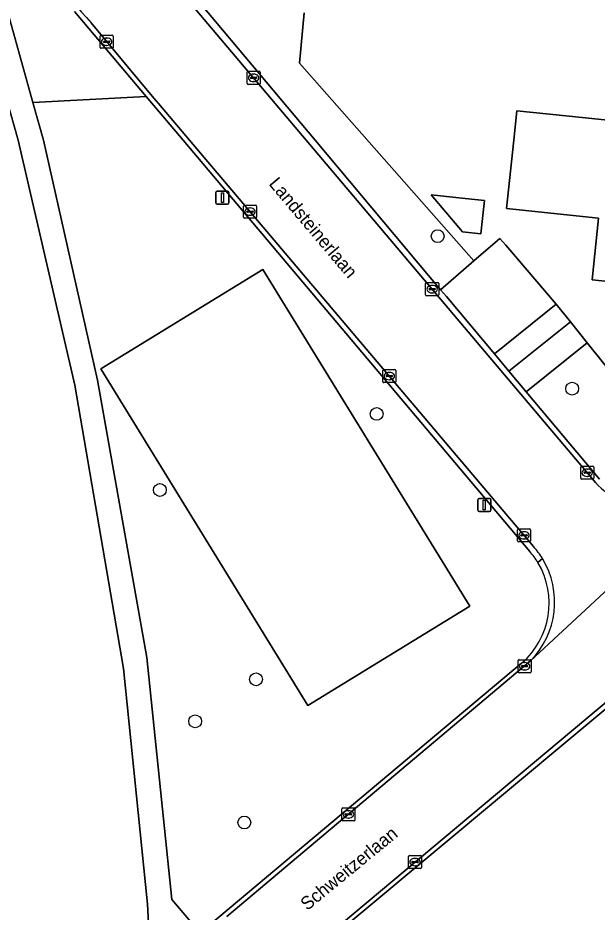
# Model space of a CAD drawing. Extents: x 162156 to 163172, y 378995 to 380779.
# Drawn here: x 162639.9 to 162684.1, y 380191 to 380259.3 of the extents above; entities that cross this region are included whole.
import ezdxf

# ---------------------------------------------------------------- set-up
doc = ezdxf.new("R2010")
doc.units = 0
for name, color, linetype in [('IMGEO_Boom', 7, 'Continuous'), ('IMGEO_Erf', 7, 'Continuous'), ('IMGEO_Groenvoorziening', 7, 'Continuous'), ('IMGEO_Kolk', 7, 'Continuous'), ('IMGEO_Lichtmast', 7, 'Continuous'), ('IMGEO_Naaldbos', 7, 'Continuous'), ('IMGEO_Openbare_ruimte_label', 7, 'Continuous'), ('IMGEO_Pand', 7, 'Continuous'), ('IMGEO_Rijbaan_lokaal_gesloten', 7, 'Continuous'), ('IMGEO_Rijbaan_lokaal_open', 7, 'Continuous'), ('IMGEO_Voetpad_halfverhard', 7, 'Continuous'), ('IMGEO_Voetpad_open', 7, 'Continuous')]:
    doc.layers.add(name, color=color, linetype=linetype)

msp = doc.modelspace()

# ---------------------------------------------------------------- linework, layer by layer
at = {"layer": 'IMGEO_Boom'}
for centre in [(162671.939, 380242.665), (162682.213, 380231.017), (162667.288, 380229.088), (162650.733, 380223.279), (162658.074, 380208.812), (162653.427, 380205.612), (162657.183, 380197.88)]:
    msp.add_circle(centre, 0.489, dxfattribs=at)
at = {"layer": 'IMGEO_Erf'}
msp.add_lwpolyline([(162661.744, 380259.725), (162661.393, 380255.882), (162674.715, 380240.778), (162676.697, 380242.498), (162677.149, 380241.977), (162680.98, 380237.483), (162682.075, 380236.116), (162683.353, 380234.524), (162691.34, 380224.566)], dxfattribs=at)
for points in [[(162705.865, 380249.258), (162705.079, 380241.702), (162698.129, 380242.425), (162697.655, 380237.87), (162690.598, 380238.604), (162683.739, 380239.318), (162684.232, 380244.05), (162677.199, 380244.782), (162677.752, 380250), (162677.99, 380252.246), (162682.978, 380251.727), (162688.325, 380251.17), (162688.203, 380250), (162688.117, 380249.076), (162691.674, 380248.706), (162695.331, 380248.325), (162695.502, 380250), (162695.539, 380250.351), (162698.878, 380250), (162700.894, 380249.788)], [(162674.047, 380245.551), (162675.522, 380245.395), (162675.376, 380244.02), (162675.252, 380242.844), (162673.844, 380242.994), (162671.452, 380245.826)]]:
    msp.add_lwpolyline(points, close=True, dxfattribs=at)
at = {"layer": 'IMGEO_Groenvoorziening'}
for points in [[(162648.772, 380266.723), (162649.627, 380265.441), (162662.58, 380250), (162672.17, 380238.569), (162674.715, 380240.778), (162661.393, 380255.882), (162661.744, 380259.725)], [(162652.499, 380250), (162649.683, 380253.342), (162641.035, 380252.871), (162641.836, 380250), (162645.963, 380231.675), (162649.738, 380210.474), (162651.648, 380191.988), (162653.805, 380189.445), (162678.341, 380210.04)], [(162678.976, 380218.586), (162652.499, 380250)], [(162683.353, 380234.524), (162678.709, 380230.763), (162684.302, 380224.106)], [(162688.451, 380222.109), (162691.34, 380224.566), (162683.353, 380234.524)]]:
    msp.add_lwpolyline(points, dxfattribs=at)
for points in [[(162646.235, 380232.534), (162662.039, 380206.804), (162674.394, 380214.393), (162658.591, 380240.123)], [(162658.591, 380240.123), (162674.394, 380214.393), (162662.039, 380206.804), (162646.235, 380232.534)], [(162682.075, 380236.116), (162680.98, 380237.483), (162676.273, 380233.672), (162677.38, 380232.35)]]:
    msp.add_lwpolyline(points, close=True, dxfattribs=at)
for centre, radius, start, end in [((162674.36, 380214.568), 6.12, 31.12077, 41.03751), ((162674.442, 380214.626), 6.019, 310.36977, 31.05126)]:
    msp.add_arc(centre, radius, start, end, dxfattribs=at)
at = {"layer": 'IMGEO_Kolk'}
for p, q in [((162646.174, 380257.086), (162646.174, 380257.938)), ((162646.249, 380258.012), (162647.101, 380258.012)), ((162646.433, 380257.506), (162646.433, 380257.518)), ((162646.871, 380257.469), (162646.473, 380257.469)), ((162646.476, 380257.555), (162646.874, 380257.555)), ((162646.662, 380257.792), (162646.687, 380257.792)), ((162646.917, 380257.518), (162646.917, 380257.506)), ((162647.175, 380257.938), (162647.175, 380257.086)), ((162647.101, 380257.012), (162646.249, 380257.012)), ((162646.685, 380257.232), (162646.66, 380257.232)), ((162657.39, 380254.331), (162657.39, 380255.183)), ((162657.465, 380255.257), (162658.317, 380255.257)), ((162657.649, 380254.751), (162657.649, 380254.763)), ((162658.087, 380254.714), (162657.689, 380254.714)), ((162657.692, 380254.8), (162658.09, 380254.8)), ((162657.878, 380255.037), (162657.903, 380255.037)), ((162658.133, 380254.763), (162658.133, 380254.751)), ((162658.391, 380255.183), (162658.391, 380254.331)), ((162658.317, 380254.257), (162657.465, 380254.257)), ((162657.901, 380254.477), (162657.876, 380254.477)), ((162657.119, 380244.114), (162657.119, 380244.966)), ((162657.194, 380245.04), (162658.046, 380245.04)), ((162657.378, 380244.534), (162657.378, 380244.546)), ((162657.816, 380244.497), (162657.418, 380244.497)), ((162657.421, 380244.583), (162657.819, 380244.583)), ((162657.607, 380244.82), (162657.632, 380244.82)), ((162657.862, 380244.546), (162657.862, 380244.534)), ((162658.12, 380244.966), (162658.12, 380244.114)), ((162658.046, 380244.04), (162657.194, 380244.04)), ((162657.63, 380244.26), (162657.605, 380244.26)), ((162671.023, 380238.192), (162671.023, 380239.044)), ((162671.098, 380239.118), (162671.95, 380239.118)), ((162672.024, 380239.044), (162672.024, 380238.192)), ((162671.282, 380238.612), (162671.282, 380238.624)), ((162671.72, 380238.575), (162671.322, 380238.575)), ((162671.325, 380238.661), (162671.723, 380238.661)), ((162671.534, 380238.338), (162671.509, 380238.338)), ((162671.511, 380238.898), (162671.536, 380238.898)), ((162671.766, 380238.624), (162671.766, 380238.612)), ((162671.95, 380238.118), (162671.098, 380238.118)), ((162667.748, 380231.551), (162667.748, 380232.403)), ((162667.823, 380232.477), (162668.675, 380232.477)), ((162668.236, 380232.257), (162668.261, 380232.257)), ((162668.749, 380232.403), (162668.749, 380231.551)), ((162668.675, 380231.477), (162667.823, 380231.477)), ((162668.007, 380231.971), (162668.007, 380231.983)), ((162668.445, 380231.934), (162668.047, 380231.934)), ((162668.05, 380232.02), (162668.448, 380232.02)), ((162668.259, 380231.697), (162668.234, 380231.697)), ((162668.491, 380231.983), (162668.491, 380231.971)), ((162682.864, 380224.173), (162682.864, 380225.025)), ((162682.939, 380225.099), (162683.791, 380225.099)), ((162683.123, 380224.593), (162683.123, 380224.605)), ((162683.166, 380224.642), (162683.564, 380224.642)), ((162683.352, 380224.879), (162683.377, 380224.879)), ((162683.607, 380224.605), (162683.607, 380224.593)), ((162683.865, 380225.025), (162683.865, 380224.173)), ((162683.791, 380224.099), (162682.939, 380224.099)), ((162683.561, 380224.556), (162683.163, 380224.556)), ((162683.375, 380224.319), (162683.35, 380224.319)), ((162678.037, 380219.388), (162678.037, 380220.24)), ((162678.112, 380220.314), (162678.964, 380220.314)), ((162678.296, 380219.808), (162678.296, 380219.82)), ((162678.339, 380219.857), (162678.737, 380219.857)), ((162678.525, 380220.094), (162678.55, 380220.094)), ((162678.78, 380219.82), (162678.78, 380219.808)), ((162679.038, 380220.24), (162679.038, 380219.388)), ((162678.964, 380219.314), (162678.112, 380219.314)), ((162678.734, 380219.771), (162678.336, 380219.771)), ((162678.548, 380219.534), (162678.523, 380219.534)), ((162678.084, 380209.391), (162678.084, 380210.243)), ((162678.159, 380210.317), (162679.011, 380210.317)), ((162679.085, 380210.243), (162679.085, 380209.391)), ((162678.343, 380209.811), (162678.343, 380209.823)), ((162678.781, 380209.774), (162678.383, 380209.774)), ((162678.386, 380209.86), (162678.784, 380209.86)), ((162678.572, 380210.097), (162678.597, 380210.097)), ((162678.827, 380209.823), (162678.827, 380209.811)), ((162679.011, 380209.317), (162678.159, 380209.317)), ((162678.595, 380209.537), (162678.57, 380209.537)), ((162664.63, 380198.077), (162664.63, 380198.929)), ((162664.705, 380199.003), (162665.557, 380199.003)), ((162665.118, 380198.783), (162665.143, 380198.783)), ((162665.631, 380198.929), (162665.631, 380198.077)), ((162665.557, 380198.003), (162664.705, 380198.003)), ((162664.889, 380198.497), (162664.889, 380198.509)), ((162665.327, 380198.46), (162664.929, 380198.46)), ((162664.932, 380198.546), (162665.33, 380198.546)), ((162665.141, 380198.223), (162665.116, 380198.223)), ((162665.373, 380198.509), (162665.373, 380198.497)), ((162669.716, 380194.432), (162669.716, 380195.284)), ((162669.791, 380195.358), (162670.643, 380195.358)), ((162670.717, 380195.284), (162670.717, 380194.432)), ((162669.975, 380194.852), (162669.975, 380194.864)), ((162670.413, 380194.815), (162670.015, 380194.815)), ((162670.018, 380194.901), (162670.416, 380194.901)), ((162670.227, 380194.578), (162670.202, 380194.578)), ((162670.204, 380195.138), (162670.229, 380195.138)), ((162670.459, 380194.864), (162670.459, 380194.852)), ((162670.643, 380194.358), (162669.791, 380194.358))]:
    msp.add_line(p, q, dxfattribs=at)
for points in [[(162646.174, 380257.086), (162646.174, 380257.938)], [(162646.249, 380258.012), (162647.101, 380258.012)], [(162647.175, 380257.938), (162647.175, 380257.086)], [(162647.101, 380257.012), (162646.249, 380257.012)], [(162657.39, 380254.331), (162657.39, 380255.183)], [(162657.465, 380255.257), (162658.317, 380255.257)], [(162658.391, 380255.183), (162658.391, 380254.331)], [(162658.317, 380254.257), (162657.465, 380254.257)], [(162657.119, 380244.114), (162657.119, 380244.966)], [(162657.194, 380245.04), (162658.046, 380245.04)], [(162658.12, 380244.966), (162658.12, 380244.114)], [(162658.046, 380244.04), (162657.194, 380244.04)], [(162671.023, 380238.192), (162671.023, 380239.044)], [(162671.098, 380239.118), (162671.95, 380239.118)], [(162672.024, 380239.044), (162672.024, 380238.192)], [(162671.95, 380238.118), (162671.098, 380238.118)], [(162667.748, 380231.551), (162667.748, 380232.403)], [(162667.823, 380232.477), (162668.675, 380232.477)], [(162668.749, 380232.403), (162668.749, 380231.551)], [(162668.675, 380231.477), (162667.823, 380231.477)], [(162682.864, 380224.173), (162682.864, 380225.025)], [(162682.939, 380225.099), (162683.791, 380225.099)], [(162683.865, 380225.025), (162683.865, 380224.173)], [(162683.791, 380224.099), (162682.939, 380224.099)], [(162678.037, 380219.388), (162678.037, 380220.24)], [(162678.112, 380220.314), (162678.964, 380220.314)], [(162679.038, 380220.24), (162679.038, 380219.388)], [(162678.964, 380219.314), (162678.112, 380219.314)], [(162678.084, 380209.391), (162678.084, 380210.243)], [(162678.159, 380210.317), (162679.011, 380210.317)], [(162679.085, 380210.243), (162679.085, 380209.391)], [(162679.011, 380209.317), (162678.159, 380209.317)], [(162664.63, 380198.077), (162664.63, 380198.929)], [(162664.705, 380199.003), (162665.557, 380199.003)], [(162665.631, 380198.929), (162665.631, 380198.077)], [(162665.557, 380198.003), (162664.705, 380198.003)], [(162669.716, 380194.432), (162669.716, 380195.284)], [(162669.791, 380195.358), (162670.643, 380195.358)], [(162670.717, 380195.284), (162670.717, 380194.432)], [(162670.643, 380194.358), (162669.791, 380194.358)]]:
    msp.add_lwpolyline(points, dxfattribs=at)
for centre, radius, start, end in [((162646.251, 380257.936), 0.0765, 91.55205, 178.44795), ((162646.251, 380257.936), 0.0765, 91.55205, 178.44795), ((162646.473, 380257.515), 0.0403, 85.87752, 175.75265), ((162646.47, 380257.505), 0.0366, 178.93798, 274.71019), ((162646.874, 380257.512), 0.043, 264.86636, 352.45326), ((162646.878, 380257.517), 0.0386, 1.73085, 96.63898), ((162647.099, 380257.936), 0.0765, 1.55205, 88.44795), ((162647.099, 380257.936), 0.0765, 1.55205, 88.44795), ((162646.251, 380257.088), 0.0765, 181.55205, 268.44795), ((162646.251, 380257.088), 0.0765, 181.55205, 268.44795), ((162647.099, 380257.088), 0.0765, 271.55205, 358.44795), ((162647.099, 380257.088), 0.0765, 271.55205, 358.44795), ((162657.467, 380255.181), 0.0765, 91.55205, 178.44795), ((162657.467, 380255.181), 0.0765, 91.55205, 178.44795), ((162657.689, 380254.76), 0.0403, 85.87752, 175.75265), ((162657.686, 380254.75), 0.0366, 178.93798, 274.71019), ((162658.09, 380254.757), 0.043, 264.86636, 352.45326), ((162658.094, 380254.762), 0.0386, 1.73085, 96.63898), ((162658.315, 380255.181), 0.0765, 1.55205, 88.44795), ((162658.315, 380255.181), 0.0765, 1.55205, 88.44795), ((162657.467, 380254.333), 0.0765, 181.55205, 268.44795), ((162657.467, 380254.333), 0.0765, 181.55205, 268.44795), ((162658.315, 380254.333), 0.0765, 271.55205, 358.44795), ((162658.315, 380254.333), 0.0765, 271.55205, 358.44795), ((162657.196, 380244.964), 0.0765, 91.55205, 178.44795), ((162657.196, 380244.964), 0.0765, 91.55205, 178.44795), ((162657.418, 380244.543), 0.0403, 85.87752, 175.75265), ((162657.415, 380244.533), 0.0366, 178.93798, 274.71019), ((162657.819, 380244.54), 0.043, 264.86636, 352.45326), ((162657.823, 380244.545), 0.0386, 1.73085, 96.63898), ((162658.044, 380244.964), 0.0765, 1.55205, 88.44795), ((162658.044, 380244.964), 0.0765, 1.55205, 88.44795), ((162657.196, 380244.116), 0.0765, 181.55205, 268.44795), ((162657.196, 380244.116), 0.0765, 181.55205, 268.44795), ((162658.044, 380244.116), 0.0765, 271.55205, 358.44795), ((162658.044, 380244.116), 0.0765, 271.55205, 358.44795), ((162671.1, 380239.042), 0.0765, 91.55205, 178.44795), ((162671.1, 380239.042), 0.0765, 91.55205, 178.44795), ((162671.948, 380239.042), 0.0765, 1.55205, 88.44795), ((162671.948, 380239.042), 0.0765, 1.55205, 88.44795), ((162671.322, 380238.621), 0.0403, 85.87752, 175.75265), ((162671.319, 380238.611), 0.0366, 178.93798, 274.71019), ((162671.723, 380238.618), 0.043, 264.86636, 352.45326), ((162671.727, 380238.623), 0.0386, 1.73085, 96.63898), ((162671.1, 380238.194), 0.0765, 181.55205, 268.44795), ((162671.1, 380238.194), 0.0765, 181.55205, 268.44795), ((162671.948, 380238.194), 0.0765, 271.55205, 358.44795), ((162671.948, 380238.194), 0.0765, 271.55205, 358.44795), ((162667.825, 380232.401), 0.0765, 91.55205, 178.44795), ((162667.825, 380232.401), 0.0765, 91.55205, 178.44795), ((162668.673, 380232.401), 0.0765, 1.55205, 88.44795), ((162668.673, 380232.401), 0.0765, 1.55205, 88.44795), ((162667.825, 380231.553), 0.0765, 181.55205, 268.44795), ((162667.825, 380231.553), 0.0765, 181.55205, 268.44795), ((162668.047, 380231.98), 0.0403, 85.87752, 175.75265), ((162668.044, 380231.97), 0.0366, 178.93798, 274.71019), ((162668.448, 380231.977), 0.043, 264.86636, 352.45326), ((162668.452, 380231.982), 0.0386, 1.73085, 96.63898), ((162668.673, 380231.553), 0.0765, 271.55205, 358.44795), ((162668.673, 380231.553), 0.0765, 271.55205, 358.44795), ((162682.941, 380225.023), 0.0765, 91.55205, 178.44795), ((162682.941, 380225.023), 0.0765, 91.55205, 178.44795), ((162683.163, 380224.602), 0.0403, 85.87752, 175.75265), ((162683.16, 380224.592), 0.0366, 178.93798, 274.71019), ((162683.564, 380224.599), 0.043, 264.86636, 352.45326), ((162683.568, 380224.604), 0.0386, 1.73085, 96.63898), ((162683.789, 380225.023), 0.0765, 1.55205, 88.44795), ((162683.789, 380225.023), 0.0765, 1.55205, 88.44795), ((162682.941, 380224.175), 0.0765, 181.55205, 268.44795), ((162682.941, 380224.175), 0.0765, 181.55205, 268.44795), ((162683.789, 380224.175), 0.0765, 271.55205, 358.44795), ((162683.789, 380224.175), 0.0765, 271.55205, 358.44795), ((162678.114, 380220.238), 0.0765, 91.55205, 178.44795), ((162678.114, 380220.238), 0.0765, 91.55205, 178.44795), ((162678.336, 380219.817), 0.0403, 85.87752, 175.75265), ((162678.333, 380219.807), 0.0366, 178.93798, 274.71019), ((162678.737, 380219.814), 0.043, 264.86636, 352.45326), ((162678.741, 380219.819), 0.0386, 1.73085, 96.63898), ((162678.962, 380220.238), 0.0765, 1.55205, 88.44795), ((162678.962, 380220.238), 0.0765, 1.55205, 88.44795), ((162678.114, 380219.39), 0.0765, 181.55205, 268.44795), ((162678.114, 380219.39), 0.0765, 181.55205, 268.44795), ((162678.962, 380219.39), 0.0765, 271.55205, 358.44795), ((162678.962, 380219.39), 0.0765, 271.55205, 358.44795), ((162678.161, 380210.241), 0.0765, 91.55205, 178.44795), ((162678.161, 380210.241), 0.0765, 91.55205, 178.44795), ((162679.009, 380210.241), 0.0765, 1.55205, 88.44795), ((162679.009, 380210.241), 0.0765, 1.55205, 88.44795), ((162678.383, 380209.82), 0.0403, 85.87752, 175.75265), ((162678.38, 380209.81), 0.0366, 178.93798, 274.71019), ((162678.784, 380209.817), 0.043, 264.86636, 352.45326), ((162678.788, 380209.822), 0.0386, 1.73085, 96.63898), ((162678.161, 380209.393), 0.0765, 181.55205, 268.44795), ((162678.161, 380209.393), 0.0765, 181.55205, 268.44795), ((162679.009, 380209.393), 0.0765, 271.55205, 358.44795), ((162679.009, 380209.393), 0.0765, 271.55205, 358.44795), ((162664.707, 380198.927), 0.0765, 91.55205, 178.44795), ((162664.707, 380198.927), 0.0765, 91.55205, 178.44795), ((162665.555, 380198.927), 0.0765, 1.55205, 88.44795), ((162665.555, 380198.927), 0.0765, 1.55205, 88.44795), ((162664.707, 380198.079), 0.0765, 181.55205, 268.44795), ((162664.707, 380198.079), 0.0765, 181.55205, 268.44795), ((162664.929, 380198.506), 0.0403, 85.87752, 175.75265), ((162664.926, 380198.496), 0.0366, 178.93798, 274.71019), ((162665.33, 380198.503), 0.043, 264.86636, 352.45326), ((162665.334, 380198.508), 0.0386, 1.73085, 96.63898), ((162665.555, 380198.079), 0.0765, 271.55205, 358.44795), ((162665.555, 380198.079), 0.0765, 271.55205, 358.44795), ((162669.793, 380195.282), 0.0765, 91.55205, 178.44795), ((162669.793, 380195.282), 0.0765, 91.55205, 178.44795), ((162670.641, 380195.282), 0.0765, 1.55205, 88.44795), ((162670.641, 380195.282), 0.0765, 1.55205, 88.44795), ((162670.015, 380194.861), 0.0403, 85.87752, 175.75265), ((162670.012, 380194.851), 0.0366, 178.93798, 274.71019), ((162670.416, 380194.858), 0.043, 264.86636, 352.45326), ((162670.42, 380194.863), 0.0386, 1.73085, 96.63898), ((162669.793, 380194.434), 0.0765, 181.55205, 268.44795), ((162669.793, 380194.434), 0.0765, 181.55205, 268.44795), ((162670.641, 380194.434), 0.0765, 271.55205, 358.44795), ((162670.641, 380194.434), 0.0765, 271.55205, 358.44795)]:
    msp.add_arc(centre, radius, start, end, dxfattribs=at)
for centre, major_axis, ratio, start_param, end_param in [((162646.661, 380257.512), (-0.387, 0.002), 0.722429, 4.712389, 7.853982), ((162646.686, 380257.512), (-0.39, 0.002), 0.717154, 1.570796, 4.712389), ((162657.877, 380254.757), (-0.387, 0.002), 0.722429, 4.712389, 7.853982), ((162657.902, 380254.757), (-0.39, 0.002), 0.717154, 1.570796, 4.712389), ((162657.606, 380244.54), (-0.387, 0.002), 0.722429, 4.712389, 7.853982), ((162657.631, 380244.54), (-0.39, 0.002), 0.717154, 1.570796, 4.712389), ((162671.51, 380238.618), (-0.387, 0.002), 0.722429, 4.712389, 7.853982), ((162671.535, 380238.618), (-0.39, 0.002), 0.717154, 1.570796, 4.712389), ((162668.235, 380231.977), (-0.387, 0.002), 0.722429, 4.712389, 7.853982), ((162668.26, 380231.977), (-0.39, 0.002), 0.717154, 1.570796, 4.712389), ((162683.351, 380224.599), (-0.387, 0.002), 0.722429, 4.712389, 7.853982), ((162683.376, 380224.599), (-0.39, 0.002), 0.717154, 1.570796, 4.712389), ((162678.524, 380219.814), (-0.387, 0.002), 0.722429, 4.712389, 7.853982), ((162678.549, 380219.814), (-0.39, 0.002), 0.717154, 1.570796, 4.712389), ((162678.571, 380209.817), (-0.387, 0.002), 0.722429, 4.712389, 7.853982), ((162678.596, 380209.817), (-0.39, 0.002), 0.717154, 1.570796, 4.712389), ((162665.117, 380198.503), (-0.387, 0.002), 0.722429, 4.712389, 7.853982), ((162665.142, 380198.503), (-0.39, 0.002), 0.717154, 1.570796, 4.712389), ((162670.203, 380194.858), (-0.387, 0.002), 0.722429, 4.712389, 7.853982), ((162670.228, 380194.858), (-0.39, 0.002), 0.717154, 1.570796, 4.712389)]:
    msp.add_ellipse(centre, major_axis=major_axis, ratio=ratio, start_param=start_param, end_param=end_param, dxfattribs=at)
at = {"layer": 'IMGEO_Lichtmast'}
for p, q in [((162655.012, 380245.207), (162655.012, 380246.007)), ((162655.012, 380246.007), (162655.012, 380245.207)), ((162655.112, 380246.107), (162655.902, 380246.107)), ((162655.902, 380246.107), (162655.112, 380246.107)), ((162656.002, 380246.007), (162656.002, 380245.207)), ((162656.002, 380245.207), (162656.002, 380246.007)), ((162655.902, 380245.107), (162655.112, 380245.107)), ((162655.112, 380245.107), (162655.902, 380245.107)), ((162675.009, 380221.732), (162675.009, 380222.532)), ((162675.009, 380222.532), (162675.009, 380221.732)), ((162675.109, 380222.632), (162675.899, 380222.632)), ((162675.899, 380222.632), (162675.109, 380222.632)), ((162675.999, 380222.532), (162675.999, 380221.732)), ((162675.999, 380221.732), (162675.999, 380222.532)), ((162675.899, 380221.632), (162675.109, 380221.632)), ((162675.109, 380221.632), (162675.899, 380221.632))]:
    msp.add_line(p, q, dxfattribs=at)
for points in [[(162655.432, 380245.982), (162655.582, 380245.982), (162655.582, 380245.232), (162655.432, 380245.232), (162655.432, 380245.982)], [(162675.429, 380222.507), (162675.579, 380222.507), (162675.579, 380221.757), (162675.429, 380221.757), (162675.429, 380222.507)]]:
    msp.add_lwpolyline(points, dxfattribs=at)
for centre, start, end in [((162655.112, 380246.007), 90, 180), ((162655.112, 380246.007), 90, 180), ((162655.902, 380246.007), 0, 90), ((162655.902, 380246.007), 360, 90), ((162655.112, 380245.207), 180, 270), ((162655.112, 380245.207), 180, 270), ((162655.902, 380245.207), 270, 0), ((162655.902, 380245.207), 270, 0), ((162675.109, 380222.532), 90, 180), ((162675.109, 380222.532), 90, 180), ((162675.899, 380222.532), 0, 90), ((162675.899, 380222.532), 360, 90), ((162675.109, 380221.732), 180, 270), ((162675.109, 380221.732), 180, 270), ((162675.899, 380221.732), 270, 0), ((162675.899, 380221.732), 270, 0)]:
    msp.add_arc(centre, 0.1, start, end, dxfattribs=at)
at = {"layer": 'IMGEO_Naaldbos'}
for points in [[(162623.003, 380299.491), (162629.391, 380288.558), (162632.815, 380280.995), (162636.396, 380269.509), (162641.035, 380252.871), (162649.683, 380253.342), (162644.217, 380259.827)], [(162593.099, 380169.694), (162600.363, 380169.808), (162606.842, 380170.376), (162609.282, 380170.72), (162616.087, 380172.172), (162619.638, 380173.162), (162622.542, 380174.087), (162626.235, 380175.389), (162630.152, 380176.949), (162633.119, 380178.279), (162636.443, 380179.901), (162641.115, 380182.49), (162644.172, 380184.351), (162649.967, 380188.317), (162649.788, 380191.643), (162647.96, 380209.653), (162644.236, 380231.272), (162639.9, 380250), (162634.541, 380268.954), (162630.973, 380280.301), (162627.777, 380287.672), (162623.843, 380294.36)], [(162697.307, 380201.045), (162695.93, 380203.29), (162695.185, 380204.016), (162688.009, 380209.266), (162655.18, 380181.877)]]:
    msp.add_lwpolyline(points, dxfattribs=at)
at = {"layer": 'IMGEO_Pand'}
for points in [[(162691.674, 380248.706), (162688.117, 380249.076), (162688.203, 380250), (162688.325, 380251.17), (162682.978, 380251.727), (162677.99, 380252.246), (162677.752, 380250), (162677.199, 380244.782), (162684.232, 380244.05), (162683.739, 380239.318), (162690.598, 380238.604)], [(162674.047, 380245.551), (162671.452, 380245.826), (162673.844, 380242.994), (162675.252, 380242.844), (162675.376, 380244.02), (162675.522, 380245.395)]]:
    msp.add_lwpolyline(points, close=True, dxfattribs=at)
at = {"layer": 'IMGEO_Rijbaan_lokaal_gesloten'}
for points in [[(162684.302, 380224.106), (162678.709, 380230.763), (162677.38, 380232.35), (162676.273, 380233.672), (162672.609, 380238.045), (162672.17, 380238.569), (162662.58, 380250), (162649.627, 380265.441)], [(162684.006, 380223.837), (162661.907, 380250), (162649.938, 380264.169)], [(162649.938, 380264.169), (162661.907, 380250), (162684.006, 380223.837)], [(162644.217, 380259.827), (162649.683, 380253.342), (162652.499, 380250), (162678.976, 380218.586)], [(162645.496, 380258.949), (162650.282, 380253.2), (162650.632, 380252.803), (162653.003, 380250), (162679.271, 380218.95)], [(162679.271, 380218.95), (162653.003, 380250), (162650.632, 380252.803), (162650.282, 380253.2), (162645.496, 380258.949)], [(162656.75, 380183.582), (162688.108, 380209.839), (162699.326, 380219.441), (162695.142, 380225.055), (162693.063, 380223.251), (162679.022, 380210.216), (162655.849, 380190.696)], [(162679.022, 380210.216), (162693.063, 380223.251)], [(162679.942, 380218.043), (162679.599, 380217.731)], [(162679.599, 380217.731), (162679.942, 380218.043)], [(162678.341, 380210.04), (162653.805, 380189.445), (162652.951, 380188.748), (162650.061, 380186.558)], [(162655.849, 380190.696), (162679.022, 380210.216)]]:
    msp.add_lwpolyline(points, dxfattribs=at)
for centre, radius, start, end in [((162662.68, 380275.089), 23.575, 201.65079, 223.20587), ((162662.68, 380275.089), 23.575, 201.65079, 223.20587), ((162688.842, 380228.234), 6.535, 222.27798, 263.28216), ((162688.842, 380228.234), 6.535, 222.27798, 263.28216), ((162674.36, 380214.568), 6.12, 31.12077, 41.03751), ((162674.521, 380214.734), 6.351, 31.39791, 41.59028), ((162674.521, 380214.734), 6.351, 31.39791, 41.59028), ((162674.494, 380214.716), 6.384, 315.18056, 31.41166), ((162674.494, 380214.716), 6.384, 315.18056, 31.41166), ((162674.442, 380214.626), 6.019, 310.36977, 31.05126)]:
    msp.add_arc(centre, radius, start, end, dxfattribs=at)
at = {"layer": 'IMGEO_Rijbaan_lokaal_open'}
for points in [[(162655.18, 380181.877), (162688.009, 380209.266), (162691.747, 380212.48), (162699.587, 380219.124), (162701.377, 380220.66)], [(162700.746, 380220.657), (162699.326, 380219.441), (162688.108, 380209.839), (162656.75, 380183.582)]]:
    msp.add_lwpolyline(points, dxfattribs=at)
at = {"layer": 'IMGEO_Voetpad_halfverhard'}
msp.add_lwpolyline([(162623.843, 380294.36), (162627.777, 380287.672), (162630.973, 380280.301), (162634.541, 380268.954), (162639.9, 380250), (162644.236, 380231.272), (162647.96, 380209.653), (162649.788, 380191.643), (162649.967, 380188.317), (162650.061, 380186.558), (162652.951, 380188.748), (162653.805, 380189.445), (162651.648, 380191.988), (162649.738, 380210.474), (162645.963, 380231.675), (162641.836, 380250), (162641.035, 380252.871), (162636.396, 380269.509), (162632.815, 380280.995), (162629.391, 380288.558), (162623.003, 380299.491)], dxfattribs=at)
at = {"layer": 'IMGEO_Voetpad_open'}
for points in [[(162677.149, 380241.977), (162676.697, 380242.498), (162674.715, 380240.778), (162672.17, 380238.569), (162672.609, 380238.045), (162676.273, 380233.672), (162680.98, 380237.483)], [(162683.353, 380234.524), (162682.075, 380236.116), (162677.38, 380232.35), (162678.709, 380230.763)]]:
    msp.add_lwpolyline(points, close=True, dxfattribs=at)

# ---------------------------------------------------------------- texts
at = {"layer": 'IMGEO_Openbare_ruimte_label'}
for s, rotation, p in [('Landsteinerlaan', 310.17242, (162658.999, 380246.637)), ('Schweitzerlaan', 39.43862, (162661.983, 380191.106))]:
    msp.add_text(s, height=1, rotation=rotation, dxfattribs=at).set_placement(p)

doc.saveas('drawing.dxf')
